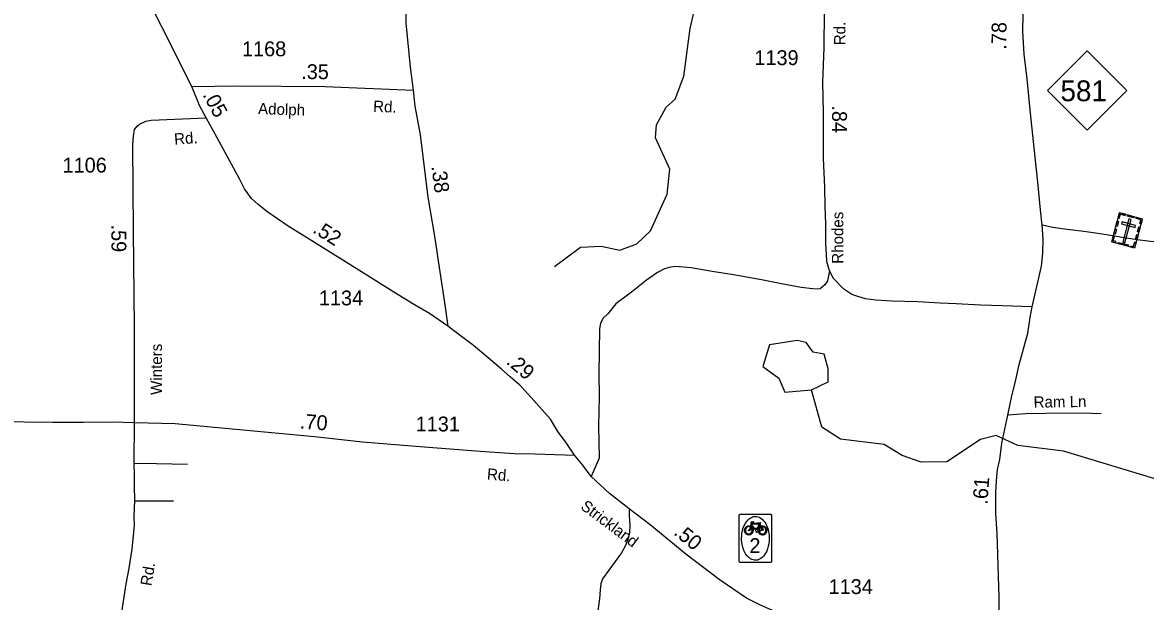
# Model space of a CAD drawing. Extents: x 2220236 to 2384410, y 720751 to 894131.
# Drawn here: x 2254951 to 2264398, y 758418 to 763290 of the extents above; entities that cross this region are included whole.
import ezdxf

# ---------------------------------------------------------------- set-up
doc = ezdxf.new("R2010")
doc.units = 0
for name, color, linetype in [('Exist Cultural Cemetery CELL', 7, 'Continuous'), ('Exist Hydrographic Misc Water Feature', 7, 'Continuous'), ('Exist Hydrographic Pond Under 1500 Sq Ft', 7, 'Continuous'), ('Exist Road Non-System Type 51', 7, 'Continuous'), ('Exist Road Non-System Type 51 Label', 7, 'Continuous'), ('Exist Road Primary NC Attributed', 7, 'Continuous'), ('Exist Road Primary NC Service Mileage Hundredths English Label', 7, 'Continuous'), ('Exist Road Primary NC Shield CELL', 7, 'Continuous'), ('Exist Road Primary NC Shield Number Label', 7, 'Continuous'), ('Exist Road Secondary Bike CELL', 7, 'Continuous'), ('Exist Road Secondary Mileage Hundredths English Label', 7, 'Continuous'), ('Exist Road Secondary Type 41 Attributed', 7, 'Continuous'), ('Exist Road Secondary Type 51 Attributed', 7, 'Continuous'), ('Exist Road Secondary Type 51 Label', 7, 'Continuous'), ('Exist Road Secondary Type 51 Number Label', 7, 'Continuous')]:
    doc.layers.add(name, color=color, linetype=linetype)

msp = doc.modelspace()

# ---------------------------------------------------------------- linework, layer by layer
at = {"layer": 'Exist Cultural Cemetery CELL'}
for points in [[(2264178.7, 761689.4), (2264371.1, 761638.4), (2264305.8, 761392.3), (2264113.4, 761443.4)], [(2264167.6, 761647.6), (2264178.5, 761644.7), (2264186.8, 761675.8), (2264226, 761665.4), (2264228.9, 761676.1), (2264178.7, 761689.4)], [(2264276.5, 761633.2), (2264258.5, 761637.9), (2264206.4, 761442), (2264224.5, 761437.2)], [(2264250.3, 761670.4), (2264300.4, 761657.1), (2264297.4, 761646.1), (2264247.4, 761659.4)], [(2264360.1, 761596.4), (2264349.1, 761599.3), (2264357.3, 761630.5), (2264318.1, 761640.9), (2264321, 761651.6), (2264371.2, 761638.3)], [(2264131.3, 761511), (2264142.4, 761552.8), (2264153.4, 761549.9), (2264142.3, 761508)], [(2264148.5, 761575.9), (2264159.6, 761617.8), (2264170.6, 761614.9), (2264159.5, 761573)], [(2264200.7, 761613.2), (2264195.9, 761595.2), (2264309.7, 761564.9), (2264314.5, 761583)], [(2264330.3, 761528.7), (2264341.4, 761570.6), (2264352.4, 761567.7), (2264341.3, 761525.8)], [(2264145.3, 761434.9), (2264148.3, 761446), (2264127, 761451.7), (2264137.4, 761490.7), (2264126.6, 761493.6), (2264113.3, 761443.4)], [(2264171.8, 761439.7), (2264253.8, 761417.9), (2264250.9, 761406.9), (2264168.9, 761428.7)], [(2264273.7, 761400.8), (2264276.7, 761411.9), (2264297.9, 761406.2), (2264308.3, 761445.3), (2264319.1, 761442.4), (2264305.8, 761392.3)], [(2264313.3, 761465), (2264324.4, 761506.9), (2264335.4, 761504), (2264324.3, 761462.1)]]:
    msp.add_lwpolyline(points, close=True, dxfattribs=at)
at = {"layer": 'Exist Hydrographic Misc Water Feature'}
for points in [[(2259427.2, 761235.4), (2259644.4, 761398.2), (2259819.5, 761407.8), (2259977.4, 761375), (2260118.5, 761427.9), (2260234.5, 761537), (2260373.4, 761845.8), (2260396.5, 762055.2), (2260277.4, 762320), (2260284.4, 762428.1), (2260366.4, 762577.3), (2260440.4, 762644.7), (2260513.4, 762836.6), (2260568.4, 763239), (2260640.6, 763555.7), (2260836.6, 763997.7)], [(2267251.5, 759352.6), (2267226.7, 759376.1), (2266719.6, 759248.7), (2266269.5, 759261.3), (2266195.7, 759226.7), (2266138.7, 759083.5), (2266030.6, 759043.1), (2265929.5, 759081.3), (2265509.6, 759486.8), (2265333.6, 759569.1), (2265175.5, 759549.4), (2264869.6, 759372), (2264468.5, 759452.5), (2263708.6, 759684.6), (2263324.5, 759731.8), (2263141.6, 759814.3), (2263008.5, 759780.9), (2262726.6, 759593.3), (2262510.4, 759591.1), (2262351.5, 759646.9), (2262200.4, 759738.5), (2261833.6, 759785.5), (2261674.4, 759883.8), (2261588.5, 760200.5)]]:
    msp.add_lwpolyline(points, dxfattribs=at)
at = {"layer": 'Exist Hydrographic Pond Under 1500 Sq Ft'}
msp.add_lwpolyline([(2261588.5, 760200.5), (2261729.4, 760266.5), (2261727.5, 760374.7), (2261693.5, 760500.1), (2261601.4, 760515.1), (2261542.4, 760598.2), (2261467.5, 760612.9), (2261234.4, 760578.4), (2261178.4, 760395.9), (2261312.5, 760298), (2261363.6, 760178.8), (2261588.5, 760200.5)], dxfattribs=at)
at = {"layer": 'Exist Road Non-System Type 51'}
for points in [[(2264741.6, 761428.9), (2264651.6, 761430.2), (2264557.6, 761435.3), (2264438.7, 761447.4), (2264326.5, 761462), (2264201.3, 761481.5), (2264106.9, 761497.8), (2263976.8, 761517.3), (2263879.3, 761532), (2263716.7, 761549.9), (2263617.5, 761566.1), (2263528.7, 761583.5)], [(2261740.8, 761200.3), (2261721.9, 761114.8), (2261700.2, 761082.5), (2261660.6, 761050.1), (2261636.7, 761046), (2261600.7, 761047.7), (2261502.6, 761060.7), (2261336.3, 761091.2), (2261168.1, 761125.6), (2260931.8, 761165.3), (2260751.6, 761193.6), (2260575.5, 761226), (2260445.4, 761236.7), (2260391.4, 761228.2), (2260351.6, 761217.8), (2260292, 761187.2), (2260200.7, 761120.5), (2260073.6, 761019.4), (2259942.7, 760922.1), (2259875.4, 760837.5), (2259835.9, 760803.1), (2259814.2, 760761), (2259804.8, 760711), (2259800.3, 760337), (2259802.1, 760143.3), (2259796.4, 759897.3), (2259802.8, 759625.4), (2259734, 759471.4)], [(2264023.9, 759997.8), (2263861.3, 760004.3), (2263555.6, 760001), (2263391.3, 759996.1), (2263240.1, 759984.7)], [(2255890.4, 759582), (2256078.2, 759578.7), (2256338.2, 759573.8)], [(2255895.8, 759266.2), (2256056.9, 759266.2), (2256222.1, 759264.5)], [(2260054.4, 759198), (2260055.4, 759142), (2260060.1, 759058.1), (2260056.6, 758998.2), (2260045.2, 758946.1), (2260021.7, 758884), (2259990.4, 758827.6), (2259830.3, 758610.2), (2259816.9, 758568.1), (2259809.4, 758516.1), (2259804.1, 758442), (2259789.2, 758319.9), (2259782, 758010), (2259787.5, 757850.1), (2259789, 757690.4), (2259801, 757488.6), (2259808.4, 757330.7), (2259821.4, 757224.9)]]:
    msp.add_lwpolyline(points, dxfattribs=at)
at = {"layer": 'Exist Road Primary NC Attributed'}
for points in [[(2263445, 760897.6), (2263521.9, 761239.5), (2263532.9, 761349.7), (2263535.8, 761469.6), (2263528.7, 761583.5), (2263513.4, 761713.3), (2263495.5, 761919), (2263431.8, 762526.1), (2263401.2, 762814.2), (2263378.4, 763022.5), (2263367, 763217.8), (2263368.7, 763354.5), (2263380.1, 763553.1), (2263402.8, 763670.1), (2263428.8, 763771), (2263464.6, 763889.8), (2263513.4, 764028.1), (2263586.6, 764172.9), (2263745.9, 764408.9), (2264046.8, 764779.9)], [(2263166.9, 757724.5), (2263173.4, 757938.5), (2263176, 758063.9), (2263168, 758267.8), (2263166.2, 758461.6), (2263160.6, 758627.4), (2263156.9, 758817.5), (2263149.3, 758989.2), (2263137.6, 759161.1), (2263138, 759336.9), (2263145, 759434.9), (2263154.2, 759529.1), (2263171.3, 759613.1), (2263190.1, 759749.3), (2263240.1, 759984.7), (2263272.3, 760149.8), (2263303.1, 760268), (2263331.8, 760400.3), (2263407.3, 760674.9), (2263428.7, 760806.5), (2263445, 760897.6)]]:
    msp.add_lwpolyline(points, dxfattribs=at)
at = {"layer": 'Exist Road Primary NC Shield CELL'}
msp.add_lwpolyline([(2263573.5, 762716.8), (2263906.5, 763049.8), (2264239.5, 762716.8), (2263906.5, 762383.8)], close=True, dxfattribs=at)
at = {"layer": 'Exist Road Secondary Bike CELL'}
for points in [[(2260991, 759153.4), (2260991.9, 759153.4), (2261024.9, 759153.4), (2261208.3, 759153.4), (2261241.3, 759153.4), (2261242.5, 759153.3), (2261243.1, 759153.2), (2261243.8, 759153), (2261244.6, 759152.8), (2261245.3, 759152.6), (2261246.6, 759151.9), (2261247.2, 759151.5), (2261247.8, 759151.1), (2261248.6, 759150.4), (2261249.5, 759149.4), (2261250.1, 759148.6), (2261250.4, 759148.2), (2261250.6, 759147.8), (2261250.9, 759147.3), (2261251.1, 759146.9), (2261251.3, 759146.4), (2261251.5, 759145.7), (2261251.8, 759144.8), (2261251.9, 759143.9), (2261252, 759143.5), (2261252, 759143.1), (2261252, 759109.6), (2261252, 758789.8), (2261252, 758756.7), (2261251.9, 758755.5), (2261251.8, 758754.9), (2261251.6, 758754.1), (2261251.4, 758753.4), (2261251.2, 758752.7), (2261250.5, 758751.3), (2261250.1, 758750.7), (2261249.7, 758750.1), (2261249.1, 758749.4), (2261248.6, 758749), (2261248.1, 758748.5), (2261247.7, 758748.2), (2261247.3, 758747.8), (2261246.8, 758747.6), (2261246.4, 758747.4), (2261245.9, 758747.1), (2261245.1, 758746.7), (2261244.3, 758746.4), (2261243.4, 758746.2), (2261242.9, 758746.1), (2261242.5, 758746), (2261242.1, 758746), (2261241.7, 758746), (2261241.2, 758746), (2261208.2, 758746), (2261024.9, 758746), (2260991.9, 758746), (2260991.3, 758746), (2260990.7, 758746.1), (2260990.1, 758746.2), (2260989.3, 758746.3), (2260988.6, 758746.5), (2260987.9, 758746.8), (2260987.2, 758747.1), (2260986.5, 758747.4), (2260985.9, 758747.8), (2260985.3, 758748.3), (2260985, 758748.5), (2260984.6, 758748.9), (2260984.3, 758749.1), (2260983.9, 758749.6), (2260983.6, 758750), (2260983.2, 758750.5), (2260982.9, 758750.9), (2260982.7, 758751.3), (2260982.4, 758751.9), (2260982.1, 758752.4), (2260981.9, 758752.9), (2260981.8, 758753.2), (2260981.7, 758753.5), (2260981.6, 758753.8), (2260981.5, 758754), (2260981.5, 758754.2), (2260981.4, 758754.5), (2260981.4, 758754.7), (2260981.3, 758755), (2260981.3, 758755.2), (2260981.2, 758755.4), (2260981.2, 758755.6), (2260981.2, 758755.9), (2260981.2, 758756.5), (2260981.1, 758789.7), (2260981.1, 759109.6), (2260981.1, 759142.7), (2260981.2, 759143.9), (2260981.3, 759144.5), (2260981.5, 759145.2), (2260981.7, 759146), (2260982, 759146.7), (2260982.6, 759148), (2260983, 759148.6), (2260983.5, 759149.2), (2260984.1, 759150), (2260985.1, 759150.9), (2260985.9, 759151.5), (2260986.3, 759151.8), (2260986.7, 759152), (2260987.2, 759152.3), (2260987.6, 759152.5), (2260988.1, 759152.7), (2260988.8, 759152.9), (2260989.8, 759153.2), (2260990.7, 759153.3)], [(2261116.5, 758765.5), (2261111.9, 758765.7), (2261107.5, 758766), (2261097.5, 758767.7), (2261086.3, 758771.9), (2261079.8, 758775), (2261074.5, 758778), (2261068.8, 758781.9), (2261060.8, 758787.8), (2261047.1, 758801.7), (2261033.6, 758819.7), (2261021.8, 758842.9), (2261013.5, 758863.7), (2261008.2, 758884.1), (2261002.6, 758915), (2261000.7, 758939.4), (2261000.6, 758951.3), (2261000.8, 758959.9), (2261001.1, 758966.1), (2261001.8, 758975.4), (2261003.2, 758989.7), (2261005.8, 759004.4), (2261007.8, 759013.8), (2261009.2, 759019), (2261011.9, 759028.7), (2261014.4, 759037.1), (2261022.3, 759057.6), (2261032.1, 759076.2), (2261043, 759091.8), (2261052.5, 759103.5), (2261064, 759114.3), (2261072.9, 759120.3), (2261077.5, 759123), (2261082.7, 759125.8), (2261091.3, 759129.8), (2261101.7, 759132.4), (2261111, 759133.9), (2261118.7, 759134.1), (2261129.6, 759133), (2261141, 759129.9), (2261154, 759124.2), (2261165.3, 759117.3), (2261175, 759109), (2261185.7, 759098), (2261194.4, 759086.6), (2261203, 759072.7), (2261210.1, 759059.1), (2261217.2, 759041.9), (2261222.8, 759023.9), (2261226.8, 759006.8), (2261229.8, 758990.2), (2261231.3, 758975.7), (2261231.9, 758967.5), (2261232.8, 758948.6), (2261231.9, 758928.2), (2261229.2, 758904.6), (2261224.9, 758883.9), (2261219.1, 758863), (2261211.2, 758842.9), (2261202.1, 758825.3), (2261193.6, 758812.2), (2261184.7, 758800.7), (2261173.5, 758789), (2261163.2, 758780.8), (2261151.9, 758774.2), (2261140.5, 758769.3), (2261133.4, 758767.4), (2261129.2, 758766.7), (2261125.8, 758766), (2261121.9, 758765.8)], [(2261136, 759080.1), (2261160.1, 759083), (2261161.9, 759081.2), (2261160.5, 759077.4), (2261154.5, 759075.6), (2261153, 759072.4), (2261163.1, 759055.3), (2261177.6, 759055.9), (2261190.4, 759053.1), (2261201.7, 759044.5), (2261207, 759036), (2261209.6, 759031.3), (2261211.4, 759023.5), (2261211.8, 759015.4), (2261210.8, 759006.8), (2261209, 759000.3), (2261205.3, 758993.5), (2261201.8, 758988.3), (2261195.1, 758982.8), (2261189, 758979.3), (2261180.6, 758977.2), (2261175.3, 758976.9), (2261164.5, 758978.6), (2261157.7, 758982.1), (2261154.3, 758985), (2261149.1, 758991.5), (2261145.7, 758997.5), (2261141.1, 759009.7), (2261140, 759015.6), (2261147.4, 759010.3), (2261153.3, 759000.5), (2261157.4, 758993.7), (2261162.7, 758990), (2261170.9, 758986.6), (2261177, 758986.5), (2261185.1, 758988.3), (2261192.6, 758992.6), (2261198.1, 758997.9), (2261202.4, 759005), (2261203.8, 759015), (2261203.5, 759023.2), (2261201.7, 759029.9), (2261198.2, 759036), (2261194.6, 759040.3), (2261188.6, 759044.8), (2261182.9, 759046.7), (2261173.6, 759048.5), (2261167.1, 759049.1), (2261184.6, 759019.6), (2261147.4, 759010.3), (2261140, 759015.6), (2261174.2, 759021.8), (2261160, 759046.3), (2261150.1, 759035.6), (2261147.3, 759017.1), (2261140, 759015.6), (2261140.4, 759023.5), (2261143.5, 759035.2), (2261149, 759043.4), (2261156.8, 759052.4), (2261151.8, 759062.8), (2261133, 759014.9), (2261140.2, 759015.7), (2261141.1, 759009.7), (2261132.7, 759008.8), (2261134.5, 759003.6), (2261139.5, 759000.8), (2261126.9, 758998), (2261123.8, 759001.9), (2261128.4, 759004.3), (2261083.7, 759055.4), (2261082, 759050.5), (2261088.2, 759042.2), (2261092.4, 759034.2), (2261095.1, 759025.7), (2261096.5, 759018.2), (2261095.7, 759010.7), (2261093.6, 759000.8), (2261088.7, 758991.9), (2261081.9, 758985.2), (2261074.1, 758980.4), (2261064.5, 758978), (2261057.5, 758977.5), (2261050.4, 758978.4), (2261038.1, 758985.9), (2261034, 758990.4), (2261028.3, 759000.8), (2261025.9, 759013.7), (2261025.7, 759022.9), (2261028.1, 759031.1), (2261031.7, 759038.4), (2261035.9, 759043.7), (2261041.9, 759049.7), (2261047.3, 759053.1), (2261054.1, 759055.1), (2261061.1, 759055.8), (2261076.4, 759054.1), (2261079.9, 759045.9), (2261075.2, 759027), (2261069.2, 759017), (2261060.3, 759012.8), (2261056.8, 759016.3), (2261071.1, 759030.8), (2261074.2, 759044.6), (2261071, 759046), (2261065, 759047.9), (2261055.4, 759048.2), (2261050, 759046.5), (2261042.6, 759042.2), (2261035.5, 759032.9), (2261032.4, 759023.3), (2261033.7, 759012.6), (2261036.4, 759002.6), (2261039.9, 758996.2), (2261044.9, 758992.2), (2261052.2, 758987.8), (2261058.7, 758986.6), (2261066.7, 758987.1), (2261074.5, 758990.5), (2261081.2, 758997.2), (2261085.5, 759005.4), (2261087.9, 759011.1), (2261088.6, 759018.5), (2261087.6, 759026.4), (2261083.8, 759035.5), (2261076.4, 759054.1), (2261084.1, 759075.9), (2261089.5, 759070.2), (2261086.5, 759061.6), (2261122.2, 759021.8), (2261121.1, 759026.8), (2261117.4, 759033.2), (2261119, 759034.6), (2261129.3, 759034.6), (2261127.3, 759027.3), (2261128.4, 759022.1), (2261147.3, 759069.8), (2261089.5, 759070.2), (2261084.1, 759075.9), (2261077.5, 759082.9), (2261083.2, 759089.7), (2261098.4, 759091.6), (2261104.5, 759086.8), (2261101.3, 759082.5), (2261092, 759083.6), (2261085.6, 759082.2), (2261087, 759080.9), (2261090.3, 759080.9), (2261088.9, 759077.6), (2261148.1, 759077.1), (2261148.5, 759078.5)]]:
    msp.add_lwpolyline(points, close=True, dxfattribs=at)
at = {"layer": 'Exist Road Secondary Type 41 Attributed'}
msp.add_lwpolyline([(2255892.8, 759924.5), (2255892.7, 760725.9), (2255886.1, 761535.8), (2255879.6, 762256.5), (2255886.1, 762332.7), (2255894.8, 762389.3), (2255916.6, 762417.6), (2255934.6, 762434.9), (2255988.3, 762459.4), (2256034.1, 762467.7), (2256496.3, 762488.6)], dxfattribs=at)
at = {"layer": 'Exist Road Secondary Type 51 Attributed'}
for points in [[(2258518.1, 767506), (2258558.9, 767302.2), (2258655.9, 766859.5), (2258714.1, 766616.7), (2258747.1, 766409), (2258752.9, 766341), (2258754.9, 766220.6), (2258751, 766106.1), (2258743.2, 766018.7), (2258725.8, 765925.5), (2258698.6, 765834.2), (2258624.8, 765624.5), (2258442.4, 765195.4), (2258310.5, 764816.8), (2258267.8, 764624.6), (2258230.9, 764430.4), (2258223.2, 764317.8), (2258205.7, 764082.8), (2258195.3, 763859.9), (2258183, 763612), (2258175.7, 763459.8), (2258177.3, 763287.2), (2258211.7, 762914.1), (2258236.2, 762721)], [(2256375.3, 762752.1), (2255869.4, 763764.4), (2255723.8, 764040.1), (2255644.3, 764164.4), (2255607.4, 764203.2), (2255562.8, 764230.4), (2255537.6, 764242), (2255512.3, 764253.7), (2255415.3, 764273.1), (2255201.7, 764306.1), (2255049.6, 764320.8), (2254322.8, 764403.2)], [(2263445, 760897.6), (2263196.2, 760905.8), (2263010.8, 760910.6), (2262804.3, 760922), (2262669.3, 760926.9), (2262483.9, 760938.3), (2262267.6, 760944.8), (2262126.2, 760953), (2262043.2, 760964.3), (2261979.1, 760985.2), (2261927.8, 761001.8), (2261861.1, 761045.7), (2261773.3, 761136.8), (2261740.8, 761200.3), (2261718, 761278.4), (2261713.8, 761336.5), (2261709, 761430.4), (2261709.9, 761594.1), (2261703.3, 761742.2), (2261700.1, 761903.3), (2261690.3, 762145.7), (2261688.7, 762318.2), (2261688.7, 762531.4), (2261684.3, 762787.6), (2261695.5, 763077.5), (2261696.6, 763383.4)], [(2256375.3, 762752.1), (2256762.8, 762755.3), (2257495.8, 762749.7), (2258236.2, 762721)], [(2256496.3, 762488.6), (2256440.7, 762591.7), (2256375.3, 762752.1)], [(2258236.2, 762721), (2258252.6, 762586.8), (2258295.1, 762343), (2258360.5, 761819.4), (2258417.7, 761490.5), (2258455.3, 761227), (2258501.1, 760932.5), (2258530.5, 760734.5)], [(2258530.5, 760734.5), (2258374.4, 760841.5), (2258249.3, 760914.5), (2258075.9, 761020.9), (2257847, 761164.9), (2257363.7, 761467), (2257185, 761577.4), (2257006, 761699.9), (2256933.6, 761757.3), (2256877.3, 761808.9), (2256818.4, 761891.4), (2256775.9, 761974.8), (2256587.8, 762320.1), (2256496.3, 762488.6)], [(2259594.8, 759649.5), (2259527.5, 759750.4), (2259455.9, 759849.7), (2259394, 759952.3), (2259204.3, 760163.4), (2259134, 760238.7), (2259053.8, 760307.4), (2258980.2, 760372.9), (2258869.1, 760469.4), (2258744.8, 760572.5), (2258610.7, 760674), (2258530.5, 760734.5)], [(2250833.9, 759953), (2251604.8, 759944.8), (2253157.7, 759944.3), (2254082.4, 759935.6), (2254535, 759933.4), (2254965.8, 759931.2), (2255207.3, 759926.9), (2255464, 759926.9), (2255705.5, 759931.2), (2255892.8, 759924.5)], [(2255724.2, 754316.4), (2255727.4, 756685.6), (2255733.1, 757382.8), (2255745.4, 758030.8), (2255782.2, 758293.4), (2255823.9, 758565.8), (2255848.4, 758698.4), (2255873, 758857.9), (2255887.7, 759002.7), (2255892.6, 759064.1), (2255889.5, 759123.9), (2255894.8, 759206), (2255895.8, 759266.2), (2255896.2, 759291.9), (2255893.4, 759371.9), (2255894.7, 759481.9), (2255890.4, 759582), (2255892.8, 759924.5)], [(2255892.8, 759924.5), (2256234.6, 759916.3), (2257407.3, 759806.1), (2257811, 759762.5), (2258259.1, 759724.9), (2258763.7, 759687), (2258882.1, 759677.4), (2259089.8, 759664.4), (2259263.2, 759659.4), (2259594.8, 759649.5)], [(2261740.8, 758231.4), (2261456.2, 758291.6), (2261261, 758343.7), (2261153.7, 758389.2), (2261041.5, 758447.8), (2260812.2, 758602.4), (2260530.9, 758817.2), (2260231.6, 759062.9), (2260054.4, 759198), (2259890.1, 759328.2), (2259734, 759471.4), (2259664.1, 759565.7), (2259594.8, 759649.5)]]:
    msp.add_lwpolyline(points, dxfattribs=at)

# ---------------------------------------------------------------- texts
at = {"layer": 'Exist Road Non-System Type 51 Label'}
msp.add_text('Ram Ln', height=95, rotation=0.7705, dxfattribs=at).set_placement((2263456.9, 760048.9))
at = {"layer": 'Exist Road Primary NC Service Mileage Hundredths English Label'}
for s, rotation, p in [('.78', 89.31825, (2263226.4, 763060.3)), ('.61', 85.9137, (2263067.7, 759230.6))]:
    msp.add_text(s, height=125, rotation=rotation, dxfattribs=at).set_placement(p)
at = {"layer": 'Exist Road Primary NC Shield Number Label'}
msp.add_text('581', height=175, dxfattribs=at).set_placement((2263682.6, 762627))
at = {"layer": 'Exist Road Secondary Bike CELL'}
msp.add_text('2', height=125, dxfattribs=at).set_placement((2261066, 758826.3))
at = {"layer": 'Exist Road Secondary Mileage Hundredths English Label'}
for s, rotation, p in [('.35', 359.56007, (2257295.5, 762813.8)), ('.05', 298.33943, (2256463.1, 762681.8)), ('.84', 270.00022, (2261761.7, 762592.1)), ('.38', 277.12052, (2258391, 762079.5)), ('.59', 270.46169, (2255698.2, 761588.9)), ('.52', 327.98873, (2257384.9, 761527.5)), ('.29', 319.38074, (2259013.5, 760424.4)), ('.70', 355.65481, (2257281.4, 759874.3)), ('.50', 320.60792, (2260421.9, 758987.5))]:
    msp.add_text(s, height=125, rotation=rotation, dxfattribs=at).set_placement(p)
at = {"layer": 'Exist Road Secondary Type 51 Label'}
for s, rotation, p in [('Rd.', 89.79414, (2261872.8, 763098.3)), ('Adolph', 358.04903, (2256931.6, 762518.8)), ('Rd.', 358.04903, (2257899.6, 762537.7)), ('Rd.', 4.08869, (2256230.1, 762260.9)), ('Rhodes', 89.93481, (2261855.1, 761259.7)), ('Winters ', 90.07461, (2256125.3, 760156.6)), ('Rd.', 355.38771, (2258855.6, 759444.8)), ('Strickland', 323.19459, (2259638.7, 759203.3)), ('Rd.', 80.55989, (2256035.9, 758544.7))]:
    msp.add_text(s, height=95, rotation=rotation, dxfattribs=at).set_placement(p)
at = {"layer": 'Exist Road Secondary Type 51 Number Label'}
for s, p in [('1168', (2256797.8, 763005.3)), ('1139', (2261107.9, 762931)), ('1106', (2255288.3, 762027.1)), ('1134', (2257444.6, 760909.9)), ('1131', (2258258.7, 759849.5)), ('1134', (2261732.2, 758481.3))]:
    msp.add_text(s, height=125, dxfattribs=at).set_placement(p)

doc.saveas('drawing.dxf')
